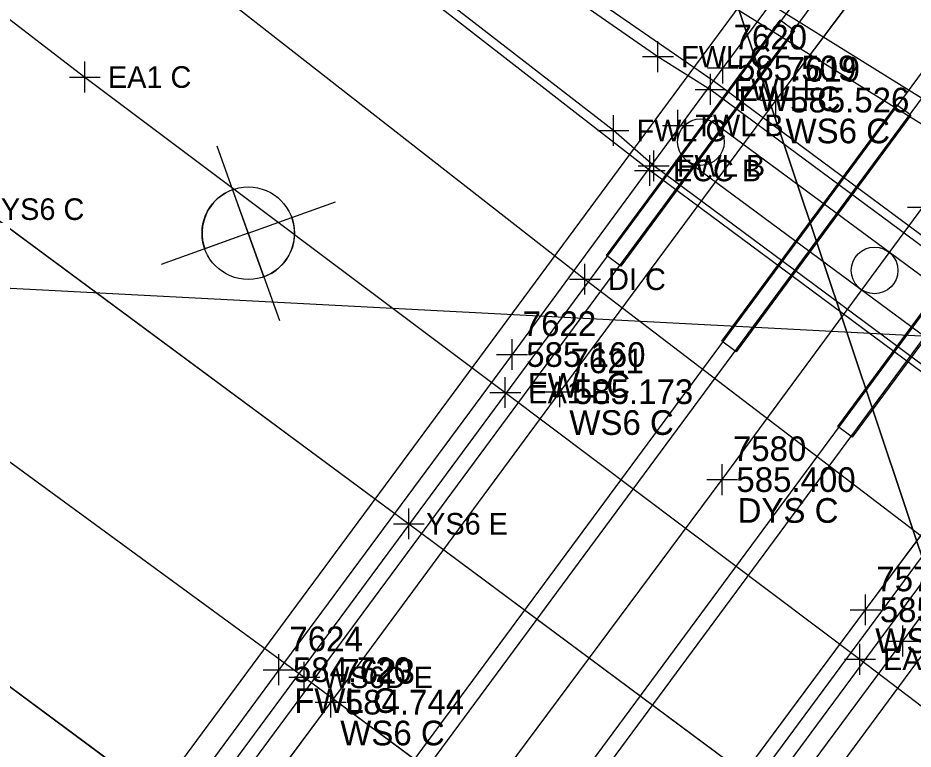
# Model space of a CAD drawing. Extents: x 1324236 to 1326110, y 459090 to 460782.
# Drawn here: x 1325079.7 to 1325137.7, y 460023.5 to 460070.9 of the extents above; entities that cross this region are included whole.
import ezdxf

# ---------------------------------------------------------------- set-up
doc = ezdxf.new("R2010")
doc.units = 0
for name, color, linetype in [('BD_X_Building', 7, 'Continuous'), ('BD_X_Canopy', 7, 'Continuous'), ('DR_X_Ditch', 7, 'Continuous'), ('DR_X_Drive_Pipe', 7, 'Continuous'), ('DR_X_Storm_Sewer', 7, 'Continuous'), ('DT_X_Contour_Text', 7, 'Continuous'), ('DT_X_Terrain_Boundary', 7, 'Continuous'), ('DV_X_Property_Line', 7, 'Continuous'), ('E-RW-ODOT', 7, 'Continuous'), ('GT_Project_Soil_Boring', 7, 'Continuous'), ('LT_X_Poles', 7, 'Continuous'), ('PM_X_Edge_Line', 7, 'Continuous'), ('PM_X_Lane_Line', 7, 'Continuous'), ('PV_X_Shoulder', 7, 'Continuous'), ('RW_X_CL', 7, 'Continuous'), ('RW_X_Esmt_SH', 7, 'Continuous'), ('UT_X_Gas', 7, 'Continuous'), ('VG_X_Flower_Bed', 7, 'Continuous'), ('VG_X_Tree_Line_Lt', 7, 'Continuous')]:
    doc.layers.add(name, color=color, linetype=linetype)

msp = doc.modelspace()

# ---------------------------------------------------------------- linework, layer by layer
at = {"layer": 'BD_X_Building'}
for p, q in [((1325052.458, 459966.873), (1325198.712, 460164.842)), ((1325053.263, 459966.279), (1325199.516, 460164.248)), ((1325059.964, 459961.355), (1325206.222, 460159.32)), ((1325060.768, 459960.761), (1325207.027, 460158.725)), ((1325067.482, 459955.828), (1325213.75, 460153.784)), ((1325068.286, 459955.234), (1325214.554, 460153.19)), ((1325074.995, 459950.304), (1325221.27, 460148.255)), ((1325075.8, 459949.71), (1325222.074, 460147.66))]:
    msp.add_line(p, q, dxfattribs=at)
at = {"layer": 'BD_X_Canopy'}
for points in [[(1324857.991, 460211.284), (1324902.588, 460176.578), (1324902.588, 460176.578), (1324936.62, 460150.139), (1324936.62, 460150.139), (1324961.591, 460130.759), (1324961.663, 460130.703), (1324961.663, 460130.703), (1324972.924, 460122.216), (1324972.924, 460122.216), (1324989.955, 460109.491), (1324989.955, 460109.491), (1325006.286, 460097.056), (1325006.286, 460097.056), (1325017.201, 460088.752), (1325017.201, 460088.752), (1325017.437, 460088.573), (1325017.437, 460088.573), (1325043.951, 460068.47), (1325052.569, 460061.944), (1325052.569, 460061.944), (1325070.018, 460048.758), (1325070.018, 460048.758), (1325098.234, 460028.131)], [(1325045.611, 459932.876), (1325057.851, 459949.53), (1325064.246, 459958.184), (1325079.335, 459978.633), (1325094.378, 459999.012), (1325110.069, 460020.457), (1325125.333, 460040.949), (1325138.348, 460058.621), (1325153.722, 460079.38), (1325168.359, 460099.091), (1325182.797, 460118.646), (1325197.597, 460138.568), (1325210.747, 460156.012)], [(1325098.234, 460028.131), (1325120.972, 460011.28), (1325148.512, 459991.159), (1325175.708, 459971.231), (1325203.741, 459951.017), (1325230.098, 459931.753), (1325259.754, 459910.429), (1325314.217, 459871.975), (1325314.217, 459871.975), (1325341.705, 459852.598)]]:
    msp.add_lwpolyline(points, dxfattribs=at)
at = {"layer": 'DR_X_Ditch'}
for points in [[(1325024.569, 460098.191), (1325051.446, 460077.913), (1325059.985, 460071.501), (1325059.985, 460071.501), (1325077.437, 460058.485), (1325077.437, 460058.485), (1325105.01, 460038.085)], [(1325036.739, 460059.183), (1325045.827, 460052.376), (1325045.827, 460052.376), (1325063.781, 460038.898), (1325063.781, 460038.898), (1325091.366, 460018.476)], [(1325105.01, 460038.085), (1325127.697, 460021.23), (1325155.597, 460000.717), (1325182.421, 459981.058), (1325210.568, 459960.686), (1325238.635, 459940.347), (1325308.698, 459890.503), (1325308.698, 459890.503), (1325349.012, 459862.044), (1325349.012, 459862.044), (1325431.768, 459803.914), (1325432.23, 459803.591), (1325432.23, 459803.591), (1325448.949, 459791.987), (1325448.949, 459791.987), (1325460.04, 459784.342), (1325460.04, 459784.342), (1325460.306, 459784.16), (1325460.306, 459784.16), (1325516.924, 459745.667), (1325550.103, 459723.204), (1325550.103, 459723.204), (1325604.669, 459686.509)]]:
    msp.add_lwpolyline(points, dxfattribs=at)
at = {"layer": 'DR_X_Drive_Pipe'}
for p, q in [((1325081.105, 460081.547), (1325116.434, 460053.941)), ((1325116.434, 460053.941), (1325139.317, 460036.47))]:
    msp.add_line(p, q, dxfattribs=at)
at = {"layer": 'DR_X_Storm_Sewer'}
for p, q in [((1325125.333, 460040.949), (1325138.348, 460058.621)), ((1325110.069, 460020.457), (1325125.333, 460040.949))]:
    msp.add_line(p, q, dxfattribs=at)
at = {"layer": 'DT_X_Contour_Text'}
for p, q in [((1325140.597, 460088.248), (1325125.374, 460067.638)), ((1325125.374, 460067.638), (1325111.708, 460049.059)), ((1325111.708, 460049.059), (1325096.577, 460028.624)), ((1325137.054, 460030.482), (1325150.954, 460049.389)), ((1325122.189, 460010.431), (1325137.054, 460030.482)), ((1325096.577, 460028.624), (1325081.594, 460008.271))]:
    msp.add_line(p, q, dxfattribs=at)
at = {"layer": 'DT_X_Terrain_Boundary'}
for p, q in [((1325087.651, 460091.746), (1325121.168, 460068.372)), ((1325120.636, 460060.99), (1325085.397, 460088.397)), ((1325118.274, 460063.58), (1325085.752, 460088.809)), ((1325121.168, 460068.372), (1325124.57, 460066.249)), ((1325124.57, 460066.249), (1325149.534, 460047.765)), ((1325120.894, 460061.298), (1325118.274, 460063.58)), ((1325145.819, 460042.81), (1325120.894, 460061.298)), ((1325145.557, 460042.49), (1325120.636, 460060.99))]:
    msp.add_line(p, q, dxfattribs=at)
msp.add_lwpolyline([(1325184.337, 460020.14), (1325184.771, 460020.802), (1325175.691, 460027.851), (1325149.757, 460048.271), (1325124.75, 460066.799), (1325087.999, 460092.157), (1325087.726, 460091.756)], dxfattribs=at)
at = {"layer": 'DV_X_Property_Line'}
for p, q in [((1325121.168, 460067.372), (1325121.168, 460069.372)), ((1325125.374, 460066.638), (1325125.374, 460068.638)), ((1325084.001, 460066.05), (1325084.001, 460068.05)), ((1325120.168, 460068.372), (1325122.168, 460068.372)), ((1325124.374, 460067.638), (1325126.374, 460067.638)), ((1325083.001, 460067.05), (1325085.001, 460067.05)), ((1325124.57, 460065.249), (1325124.57, 460067.249)), ((1325123.57, 460066.249), (1325125.57, 460066.249)), ((1325118.274, 460062.58), (1325118.274, 460064.58)), ((1325122.463, 460062.916), (1325122.463, 460064.916)), ((1325117.274, 460063.58), (1325119.274, 460063.58)), ((1325121.463, 460063.916), (1325123.463, 460063.916)), ((1325120.894, 460060.298), (1325120.894, 460062.298)), ((1325120.636, 460059.99), (1325120.636, 460061.99)), ((1325119.894, 460061.298), (1325121.894, 460061.298)), ((1325119.636, 460060.99), (1325121.636, 460060.99)), ((1325111.708, 460048.059), (1325111.708, 460050.059)), ((1325110.708, 460049.059), (1325112.708, 460049.059)), ((1325111.268, 460045.593), (1325111.268, 460047.593)), ((1325110.268, 460046.593), (1325112.268, 460046.593)), ((1325137.054, 460029.482), (1325137.054, 460031.482)), ((1325136.054, 460030.482), (1325138.054, 460030.482)), ((1325134.264, 460028.301), (1325134.264, 460030.301)), ((1325096.577, 460027.624), (1325096.577, 460029.624)), ((1325133.264, 460029.301), (1325135.264, 460029.301)), ((1325095.577, 460028.624), (1325097.577, 460028.624))]:
    msp.add_line(p, q, dxfattribs=at)
at = {"layer": 'E-RW-ODOT'}
for p, q in [((1325084.273, 460197.503), (1325176.946, 459920.265)), ((1325176.946, 459920.265), (1325084.273, 460197.503)), ((1325006.97, 460057.154), (1325273.546, 460043.161))]:
    msp.add_line(p, q, dxfattribs=at)
at = {"layer": 'GT_Project_Soil_Boring'}
for p, q in [((1325094.603, 460056.923), (1325092.578, 460062.57)), ((1325093.59, 460059.746), (1325094.603, 460056.923)), ((1325094.603, 460056.923), (1325100.251, 460058.949)), ((1325094.603, 460056.923), (1325097.427, 460057.936)), ((1325094.603, 460056.923), (1325088.956, 460054.897)), ((1325094.603, 460056.923), (1325091.78, 460055.91)), ((1325094.603, 460056.923), (1325096.629, 460051.275)), ((1325095.616, 460054.099), (1325094.603, 460056.923))]:
    msp.add_line(p, q, dxfattribs=at)
msp.add_circle((1325094.603, 460056.923), 3, dxfattribs=at)
for start, end in [(109.73444, 199.73444), (289.73444, 19.73444)]:
    msp.add_arc((1325094.603, 460056.923), 3, start, end, dxfattribs=at)
at = {"layer": 'LT_X_Poles'}
msp.add_lwpolyline([(1325105.01, 460038.085), (1325127.697, 460021.23), (1325155.597, 460000.717), (1325182.421, 459981.058), (1325210.568, 459960.686), (1325238.635, 459940.347), (1325308.698, 459890.503), (1325308.698, 459890.503), (1325349.012, 459862.044), (1325349.012, 459862.044), (1325431.768, 459803.914), (1325432.23, 459803.591), (1325432.23, 459803.591), (1325448.949, 459791.987), (1325448.949, 459791.987), (1325460.04, 459784.342), (1325460.04, 459784.342), (1325460.306, 459784.16), (1325460.306, 459784.16), (1325516.924, 459745.667), (1325550.103, 459723.204), (1325550.103, 459723.204), (1325604.669, 459686.509)], dxfattribs=at)
at = {"layer": 'PM_X_Edge_Line'}
for p, q in [((1325144.058, 460085.869), (1325128.817, 460065.555)), ((1325128.817, 460065.555), (1325114.8, 460046.648)), ((1325077.437, 460058.485), (1325105.01, 460038.085)), ((1325134.634, 460032.509), (1325148.617, 460051.256)), ((1325114.8, 460046.648), (1325099.946, 460026.52)), ((1325063.781, 460038.898), (1325091.366, 460018.476)), ((1325105.01, 460038.085), (1325127.697, 460021.23)), ((1325119.711, 460012.415), (1325134.634, 460032.509)), ((1325099.946, 460026.52), (1325084.688, 460005.952))]:
    msp.add_line(p, q, dxfattribs=at)
for points in [[(1325043.875, 459908.523), (1325057.387, 459928.027), (1325068.015, 459942.962), (1325074.036, 459951.056), (1325089.476, 459972.013), (1325104.352, 459991.824), (1325119.711, 460012.415), (1325134.634, 460032.509), (1325148.617, 460051.256), (1325163.849, 460071.849), (1325178.331, 460091.329), (1325192.857, 460110.836), (1325207.605, 460130.872), (1325220.672, 460148.677), (1325238.037, 460172.457)], [(1325201.35, 460162.951), (1325188.112, 460145.092), (1325173.118, 460124.971), (1325158.515, 460105.214), (1325144.058, 460085.869), (1325128.817, 460065.555), (1325114.8, 460046.648), (1325099.946, 460026.52), (1325084.688, 460005.952), (1325070.054, 459986.286), (1325054.62, 459965.363)]]:
    msp.add_lwpolyline(points, dxfattribs=at)
at = {"layer": 'PM_X_Lane_Line'}
for p, q in [((1325070.018, 460048.758), (1325098.234, 460028.131)), ((1325098.234, 460028.131), (1325120.972, 460011.28))]:
    msp.add_line(p, q, dxfattribs=at)
at = {"layer": 'PV_X_Shoulder'}
for p, q in [((1325117.822, 460055.484), (1325129.094, 460070.741)), ((1325130.027, 460070.052), (1325129.094, 460070.741)), ((1325130.027, 460070.052), (1325118.755, 460054.795)), ((1325125.307, 460049.934), (1325136.629, 460065.258)), ((1325137.562, 460064.568), (1325136.629, 460065.258)), ((1325137.562, 460064.568), (1325126.24, 460049.244)), ((1325132.825, 460044.397), (1325144.101, 460059.657)), ((1325145.034, 460058.968), (1325133.758, 460043.708)), ((1325118.755, 460054.795), (1325117.822, 460055.484)), ((1325126.24, 460049.244), (1325125.307, 460049.934)), ((1325133.758, 460043.708), (1325132.825, 460044.397))]:
    msp.add_line(p, q, dxfattribs=at)
for points in [[(1324669.977, 460389.307), (1324715.857, 460353.853), (1324792.73, 460293.173), (1324872.956, 460231.134), (1324952.761, 460169.097), (1324978.518, 460148.785), (1325005.245, 460128.104), (1325032.046, 460107.124), (1325058.52, 460086.639), (1325084.001, 460067.05), (1325111.268, 460046.593)], [(1325111.268, 460046.593), (1325134.264, 460029.301), (1325161.787, 460008.367), (1325188.044, 459988.629), (1325215.708, 459968.019), (1325243.741, 459947.203), (1325271.41, 459926.585), (1325325.349, 459887.247), (1325325.349, 459887.247), (1325352.997, 459867.035)]]:
    msp.add_lwpolyline(points, dxfattribs=at)
at = {"layer": 'RW_X_CL'}
for p, q in [((1325128.817, 460064.555), (1325128.817, 460066.555)), ((1325127.817, 460065.555), (1325129.817, 460065.555)), ((1325137.348, 460058.621), (1325139.348, 460058.621)), ((1325114.8, 460045.648), (1325114.8, 460047.648)), ((1325113.8, 460046.648), (1325115.8, 460046.648)), ((1325125.333, 460039.949), (1325125.333, 460041.949)), ((1325124.333, 460040.949), (1325126.333, 460040.949)), ((1325105.01, 460037.085), (1325105.01, 460039.085)), ((1325104.01, 460038.085), (1325106.01, 460038.085)), ((1325134.634, 460031.509), (1325134.634, 460033.509)), ((1325133.634, 460032.509), (1325135.634, 460032.509)), ((1325098.234, 460027.131), (1325098.234, 460029.131)), ((1325097.234, 460028.131), (1325099.234, 460028.131)), ((1325099.946, 460025.52), (1325099.946, 460027.52)), ((1325098.946, 460026.52), (1325100.946, 460026.52))]:
    msp.add_line(p, q, dxfattribs=at)
at = {"layer": 'RW_X_Esmt_SH'}
for p, q in [((1325116.434, 460052.941), (1325116.434, 460054.941)), ((1325115.434, 460053.941), (1325117.434, 460053.941))]:
    msp.add_line(p, q, dxfattribs=at)
at = {"layer": 'UT_X_Gas'}
for p, q in [((1325196.49, 460166.476), (1325050.21, 459968.526)), ((1325078.063, 459948.049), (1325224.327, 460146.007))]:
    msp.add_line(p, q, dxfattribs=at)
at = {"layer": 'VG_X_Flower_Bed'}
for p, q in [((1325179.267, 460040.1), (1325032.782, 460131.415)), ((1325178.666, 460038.796), (1325032.157, 460130.12))]:
    msp.add_line(p, q, dxfattribs=at)
at = {"layer": 'VG_X_Tree_Line_Lt'}
for p, q in [((1325147.374, 460047.404), (1325124.846, 460064.049)), ((1325123.052, 460061.621), (1325145.579, 460044.975))]:
    msp.add_line(p, q, dxfattribs=at)
for centre in [(1325123.949, 460062.835), (1325135.211, 460054.514)]:
    msp.add_circle(centre, 1.51, dxfattribs=at)

# ---------------------------------------------------------------- texts
at = {"layer": 'DV_X_Property_Line'}
for s, height, p in [('7620', 1.6, (1325126.069, 460068.838)), ('FWL C', 1.4, (1325122.668, 460067.672)), ('585.509', 1.6, (1325126.292, 460066.838)), ('EA1 C', 1.4, (1325085.501, 460066.35)), ('FWL E', 1.4, (1325126.07, 460065.549)), ('FWL C', 1.6, (1325126.374, 460064.838)), ('TWL B', 1.4, (1325123.588, 460063.216)), ('FWL C', 1.4, (1325119.774, 460062.88)), ('ECC B', 1.4, (1325122.136, 460060.29)), ('FWL B', 1.4, (1325122.394, 460060.598)), ('7622', 1.6, (1325112.403, 460050.259)), ('585.160', 1.6, (1325112.626, 460048.259)), ('FWL C', 1.6, (1325112.708, 460046.259)), ('EA1 E', 1.4, (1325112.768, 460045.893)), ('7624', 1.6, (1325097.272, 460029.824)), ('EA1 B', 1.4, (1325135.764, 460028.601)), ('584.720', 1.6, (1325097.495, 460027.824)), ('FWL C', 1.6, (1325097.577, 460025.824))]:
    msp.add_text(s, height=height, dxfattribs=at).set_placement(p)
at = {"layer": 'RW_X_CL'}
for s, height, p in [('7619', 1.6, (1325129.512, 460066.755)), ('585.526', 1.6, (1325129.735, 460064.755)), ('WS6 C', 1.6, (1325129.436, 460062.755)), ('YS6 C', 1.4, (1325078.562, 460057.785)), ('7621', 1.6, (1325115.495, 460047.848)), ('585.173', 1.6, (1325115.718, 460045.848)), ('WS6 C', 1.6, (1325115.419, 460043.848)), ('7580', 1.6, (1325126.028, 460042.149)), ('585.400', 1.6, (1325126.251, 460040.149)), ('DYS C', 1.6, (1325126.333, 460038.149)), ('YS6 E', 1.4, (1325106.135, 460037.385)), ('7579', 1.6, (1325135.329, 460033.709)), ('585.193', 1.6, (1325135.552, 460031.709)), ('WS6 C', 1.6, (1325135.253, 460029.709)), ('7623', 1.6, (1325100.641, 460027.72)), ('WS6D E', 1.4, (1325099.401, 460027.431)), ('584.744', 1.6, (1325100.864, 460025.72)), ('WS6 C', 1.6, (1325100.565, 460023.72))]:
    msp.add_text(s, height=height, dxfattribs=at).set_placement(p)
at = {"layer": 'RW_X_Esmt_SH'}
msp.add_text('DI C', height=1.4, dxfattribs=at).set_placement((1325117.934, 460053.241))

doc.saveas('drawing.dxf')
